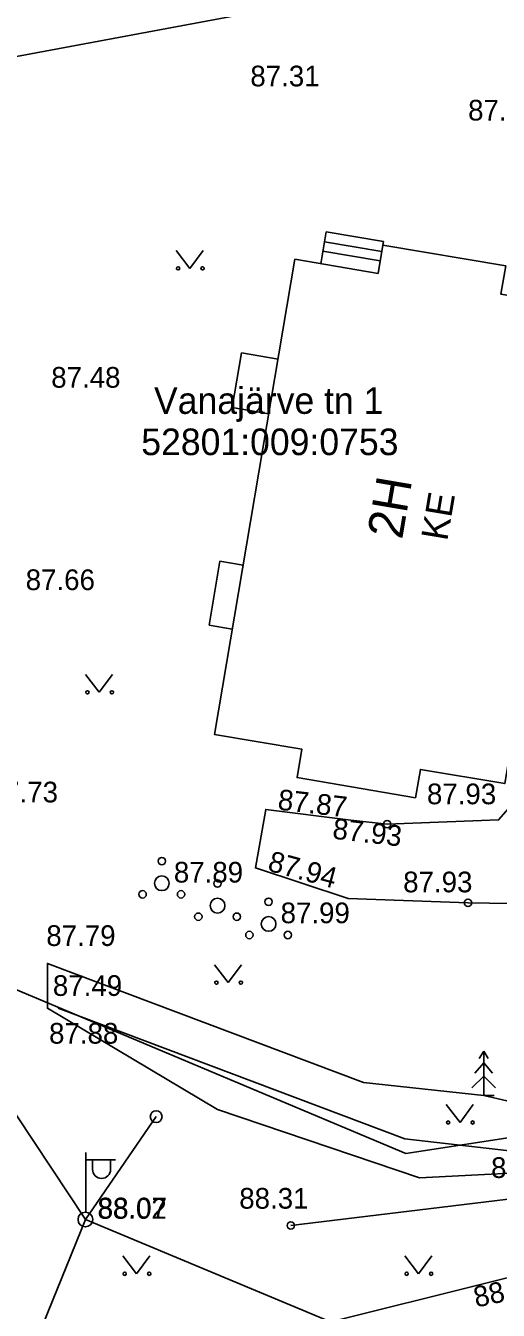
# Model space of a CAD drawing. Extents: x 648748 to 649126, y 6457789 to 6458252.
# Drawn here: x 648931.84 to 648947.83, y 6458037.5 to 6458080.98 of the extents above; entities that cross this region are included whole.
import ezdxf

# ---------------------------------------------------------------- set-up
doc = ezdxf.new("R2010")
doc.units = 0
for name, color, linetype in [('HALJASTUS', 7, 'Continuous'), ('HOONE', 7, 'Continuous'), ('HOONEDET', 7, 'Continuous'), ('KORGUS-EH2000', 7, 'Continuous'), ('MPOHULIIN', 7, 'Continuous'), ('PIIR', 7, 'Continuous'), ('POST', 7, 'Continuous'), ('PUU', 7, 'Continuous'), ('RAJATIS', 7, 'Continuous'), ('TEE', 7, 'Continuous')]:
    doc.layers.add(name, color=color, linetype=linetype)

msp = doc.modelspace()

# ---------------------------------------------------------------- linework, layer by layer
at = {"layer": 'HALJASTUS'}
for p, q in [((648936.936, 6458073.37), (648937.399, 6458072.763)), ((648937.399, 6458072.763), (648937.845, 6458073.37)), ((648933.867, 6458059.019), (648934.331, 6458058.413)), ((648934.331, 6458058.413), (648934.776, 6458059.019)), ((648938.234, 6458049.194), (648938.697, 6458048.587)), ((648938.697, 6458048.587), (648939.143, 6458049.194)), ((648946.072, 6458044.46), (648946.535, 6458043.853)), ((648946.535, 6458043.853), (648946.981, 6458044.46)), ((648940.811, 6458040.369), (648949.289, 6458041.392)), ((648935.13, 6458039.339), (648935.593, 6458038.733)), ((648935.593, 6458038.733), (648936.039, 6458039.339)), ((648944.669, 6458039.339), (648945.132, 6458038.733)), ((648945.132, 6458038.733), (648945.578, 6458039.339))]:
    msp.add_line(p, q, dxfattribs=at)
for points in [[(648947.336, 6458044.771), (648943.276, 6458045.209), (648932.577, 6458049.236), (648932.577, 6458047.72), (648938.331, 6458044.289), (648945.164, 6458041.977), (648950.456, 6458042.251), (648950.456, 6458044.041), (648947.336, 6458044.771)], [(648932.94, 6458047.72), (648944.667, 6458043.295), (648950.27, 6458042.655)]]:
    msp.add_lwpolyline(points, dxfattribs=at)
for centre in [(648936.998, 6458072.763), (648937.827, 6458072.763), (648933.93, 6458058.413), (648934.759, 6458058.413), (648938.296, 6458048.587), (648939.125, 6458048.587), (648946.134, 6458043.853), (648946.963, 6458043.853), (648935.192, 6458038.733), (648936.021, 6458038.733), (648944.731, 6458038.733), (648945.56, 6458038.733)]:
    msp.add_circle(centre, 0.055, dxfattribs=at)
at = {"layer": 'HOONE'}
msp.add_lwpolyline([(648945.031, 6458054.847), (648941.022, 6458055.526), (648941.185, 6458056.485), (648938.228, 6458056.986), (648940.953, 6458073.069), (648943.766, 6458072.592), (648943.929, 6458073.551), (648948.081, 6458072.847), (648947.919, 6458071.888), (648950.775, 6458071.404), (648948.049, 6458055.322), (648945.193, 6458055.806), (648945.031, 6458054.847)], dxfattribs=at)
at = {"layer": 'HOONEDET'}
for p, q in [((648941.827, 6458072.921), (648942.01, 6458073.998)), ((648943.949, 6458073.669), (648942.01, 6458073.998)), ((648943.838, 6458073.014), (648941.899, 6458073.343)), ((648943.892, 6458073.334), (648941.953, 6458073.663)), ((648943.929, 6458073.551), (648943.949, 6458073.669))]:
    msp.add_line(p, q, dxfattribs=at)
at = {"layer": 'KORGUS-EH2000'}
for centre in [(648944.069, 6458053.952), (648946.807, 6458051.288), (648940.811, 6458040.369)]:
    msp.add_circle(centre, 0.125, dxfattribs=at)
at = {"layer": 'MPOHULIIN'}
msp.add_line((648964.567, 6458086.1), (648917.398, 6458077.299), dxfattribs=at)
for points in [[(648921.639, 6458059.013), (648933.863, 6458040.57)], [(648933.863, 6458040.57), (648928.888, 6458028.309)], [(648951.387, 6457937.05), (648959.585, 6457983.976), (648966.776, 6458026.817), (648933.863, 6458040.57)]]:
    msp.add_lwpolyline(points, dxfattribs=at)
at = {"layer": 'PIIR'}
for p, q in [((648915.69, 6458055.02), (648944.7, 6458042.8)), ((648944.7, 6458042.8), (648955.2, 6458044.42))]:
    msp.add_line(p, q, dxfattribs=at)
at = {"layer": 'POST'}
for p, q in [((648933.876, 6458040.836), (648933.876, 6458042.836)), ((648933.876, 6458042.586), (648934.876, 6458042.586)), ((648934.103, 6458042.265), (648934.103, 6458042.586)), ((648934.716, 6458042.265), (648934.716, 6458042.586))]:
    msp.add_line(p, q, dxfattribs=at)
msp.add_lwpolyline([(648933.863, 6458040.57), (648936.257, 6458044.051)], dxfattribs=at)
for centre, radius in [((648936.257, 6458044.051), 0.2), ((648933.863, 6458040.57), 0.25)]:
    msp.add_circle(centre, radius, dxfattribs=at)
msp.add_arc((648934.409, 6458042.265), 0.306, 180, 0, dxfattribs=at)
at = {"layer": 'PUU'}
for p, q in [((648947.336, 6458045.871), (648947.036, 6458045.521)), ((648947.336, 6458046.271), (648947.186, 6458046.021)), ((648947.486, 6458046.021), (648947.336, 6458046.271)), ((648947.336, 6458046.271), (648947.336, 6458044.771)), ((648947.636, 6458045.521), (648947.336, 6458045.871)), ((648947.336, 6458045.421), (648946.936, 6458045.021)), ((648947.736, 6458045.021), (648947.336, 6458045.421)), ((648947.696, 6458044.771), (648947.336, 6458044.771))]:
    msp.add_line(p, q, dxfattribs=at)
for centre, radius in [((648936.448, 6458052.701), 0.125), ((648936.448, 6458051.951), 0.25), ((648938.333, 6458051.943), 0.125), ((648935.798, 6458051.576), 0.125), ((648937.098, 6458051.576), 0.125), ((648938.333, 6458051.193), 0.25), ((648940.06, 6458051.325), 0.125), ((648937.683, 6458050.818), 0.125), ((648938.983, 6458050.818), 0.125), ((648940.06, 6458050.575), 0.25), ((648939.41, 6458050.2), 0.125), ((648940.71, 6458050.2), 0.125)]:
    msp.add_circle(centre, radius, dxfattribs=at)
at = {"layer": 'RAJATIS'}
for p, q in [((648939.14, 6458069.904), (648938.826, 6458068.054)), ((648940.381, 6458069.694), (648939.14, 6458069.904)), ((648940.068, 6458067.844), (648938.826, 6458068.054)), ((648938.412, 6458062.853), (648938.045, 6458060.686)), ((648939.199, 6458062.72), (648938.412, 6458062.853)), ((648938.832, 6458060.553), (648938.045, 6458060.686))]:
    msp.add_line(p, q, dxfattribs=at)
at = {"layer": 'TEE'}
for points in [[(648964.936, 6458079.066), (648961.334, 6458079.386), (648957.58, 6458077.754), (648954.82, 6458074.562), (648954.455, 6458073.825), (648953.33, 6458065.082), (648951.464, 6458052.309), (648949.694, 6458051.245), (648946.807, 6458051.288), (648942.748, 6458051.44), (648939.615, 6458052.471), (648939.961, 6458054.449), (648942.842, 6458054.087)], [(648956.296, 6458079.563), (648954.127, 6458078.111), (648952.486, 6458074.196), (648951.32, 6458065.539), (648949.171, 6458055.609), (648947.84, 6458054.093), (648944.069, 6458053.952), (648942.842, 6458054.087)], [(648932.159, 6458034.561), (648934.231, 6458035.294), (648940.99, 6458036.816), (648948.491, 6458038.681), (648954.051, 6458040.763), (648956.882, 6458043.195), (648957.912, 6458044.595)]]:
    msp.add_lwpolyline(points, dxfattribs=at)

# ---------------------------------------------------------------- texts
at = {"layer": 'HOONE'}
for s, height, p in [('2H', 1.2, (648944.576, 6458063.563)), ('KE', 0.9, (648946.102, 6458063.511))]:
    msp.add_text(s, height=height, rotation=80.3811, dxfattribs=at).set_placement(p)
at = {"layer": 'KORGUS-EH2000'}
for s, p in [('87.31', (648939.443, 6458078.922)), ('87.50', (648946.809, 6458077.766)), ('87.48', (648932.707, 6458068.724)), ('87.66', (648931.843, 6458061.873)), ('87.73', (648930.594, 6458054.687)), ('87.93', (648945.417, 6458054.625)), ('87.89', (648936.855, 6458051.974)), ('87.93', (648944.613, 6458051.644)), ('87.99', (648940.467, 6458050.598)), ('87.79', (648932.541, 6458049.828)), ('87.49', (648932.763, 6458048.138)), ('87.88', (648932.634, 6458046.522)), ('88.39', (648947.586, 6458041.976)), ('88.31', (648939.067, 6458040.937)), ('88.02', (648934.27, 6458040.593)), ('88.07', (648934.283, 6458040.609))]:
    msp.add_text(s, height=0.7, dxfattribs=at).set_placement(p)
for s, rotation, p in [('87.87', 353.5118, (648940.347, 6458054.445)), ('87.93', 353.3864, (648942.198, 6458053.462)), ('87.94', 344.8507, (648939.995, 6458052.384)), ('88.39', 12.1809, (648947.08, 6458037.587))]:
    msp.add_text(s, height=0.7, rotation=rotation, dxfattribs=at).set_placement(p)
at = {"layer": 'PIIR'}
for s, p in [('Vanajärve tn 1', (648936.184, 6458067.838)), ('52801:009:0753', (648935.753, 6458066.441))]:
    msp.add_text(s, height=0.9, rotation=360, dxfattribs=at).set_placement(p)

doc.saveas('drawing.dxf')
